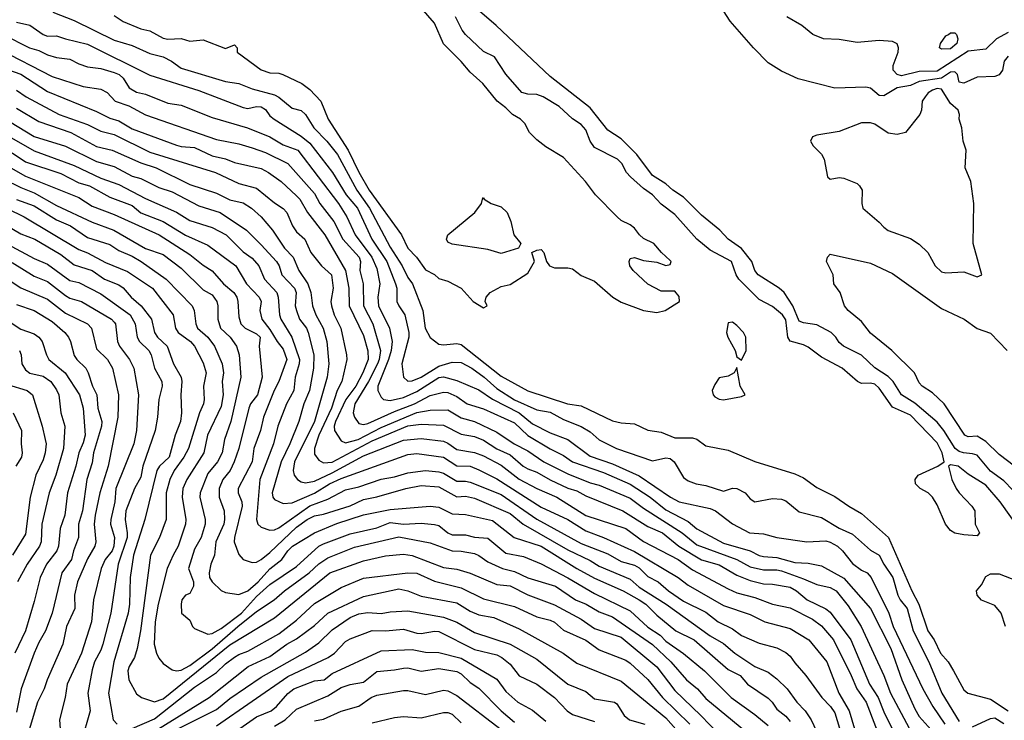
# Model space of a CAD drawing. Header units: metres. Extents: x -46681 to -43747, y -240911 to -237677.
# Tile 1021 of 1056: x -44151 to -44040, y -238411 to -238332. Entities that reach past the tile are written whole.
import ezdxf

# ---------------------------------------------------------------- set-up
doc = ezdxf.new("R2010")
doc.units = ezdxf.units.M
doc.layers.add('CONTOUR_INDEX', color=1, linetype='Continuous')
doc.layers.add('CONTOUR_INTER', color=3, linetype='Continuous')

msp = doc.modelspace()

# ---------------------------------------------------------------- linework, layer by layer
at = {"layer": 'CONTOUR_INDEX'}
for points, elevation in [([(-44039.6, -238336.44), (-44040.04, -238337.02), (-44040.23, -238338.02), (-44040.6, -238338.57), (-44041.1, -238338.73), (-44043.1, -238338.8), (-44044.6, -238339.48), (-44045.1, -238339.39), (-44045.32, -238338.52), (-44045.6, -238338.21), (-44046.1, -238338.26), (-44047.1, -238338.92), (-44049.6, -238339.32), (-44050.6, -238339.76), (-44052.1, -238340.02), (-44053.6, -238340.92), (-44054.1, -238340.88), (-44055.1, -238340.07), (-44055.6, -238339.94), (-44059.1, -238340.04), (-44063.23, -238339.02), (-44065.1, -238338.14), (-44066.6, -238337.2), (-44068.25, -238335.52), (-44070.86, -238332.52), (-44072.78, -238329.52)], 60), ([(-44152.59, -238334.02), (-44149.64, -238335.52), (-44148.6, -238335.82), (-44147.6, -238336.3), (-44146.6, -238336.6), (-44145.1, -238336.81), (-44144.1, -238337.33), (-44143.1, -238337.67), (-44141.6, -238337.83), (-44140.1, -238338.29), (-44139.54, -238338.52), (-44139.1, -238338.92), (-44138.42, -238340.02), (-44137.6, -238340.49), (-44136.6, -238340.72), (-44134.1, -238341.72), (-44132.6, -238341.96), (-44129.1, -238343.36), (-44125.11, -238344.52), (-44122.6, -238345.53), (-44121.1, -238346.41), (-44119.48, -238347.02), (-44114.91, -238353.02), (-44113.97, -238354.52), (-44113.03, -238356.52), (-44111.15, -238359.02), (-44110.6, -238360.31), (-44110.24, -238362.02), (-44110.47, -238363.52), (-44110.38, -238364.52), (-44109.15, -238367.02), (-44108.87, -238368.52), (-44108.97, -238369.52), (-44109.27, -238370.52), (-44110.47, -238373.52), (-44110.49, -238374.02), (-44110.1, -238374.76), (-44109.82, -238375.02), (-44109.1, -238375.14), (-44107.6, -238374.81), (-44106.1, -238374.12), (-44103.6, -238372.54), (-44103.1, -238372.47), (-44101.6, -238372.88), (-44099.1, -238373.96), (-44097.6, -238374.98), (-44094.6, -238376.51), (-44093.1, -238377.76), (-44091.1, -238378.78), (-44089.12, -238379.52), (-44086.6, -238381.4), (-44084.1, -238382.25), (-44081.1, -238383.61), (-44077.56, -238386.02), (-44076.61, -238386.52), (-44073.1, -238387.29), (-44072.52, -238387.52), (-44070.6, -238388.98), (-44068.69, -238390.02), (-44067.1, -238390.13), (-44065.6, -238390.53), (-44062.23, -238391.02), (-44060.1, -238390.92), (-44059.6, -238391.05), (-44058.78, -238391.52), (-44058.22, -238392.02), (-44057.1, -238393.47), (-44056.1, -238394.21), (-44055.46, -238394.52), (-44055, -238395.02), (-44053.04, -238399.02), (-44052.55, -238400.52), (-44049.21, -238407.52), (-44048.08, -238409.52), (-44046.73, -238411.52)], 60), ([(-44157.1, -238340.65), (-44149.1, -238345.48), (-44145.6, -238346.57), (-44142.1, -238348.28), (-44140.1, -238348.86), (-44138.1, -238349.92), (-44137.1, -238350.21), (-44135.1, -238351.2), (-44133.6, -238351.71), (-44130.6, -238353.26), (-44128.19, -238354.02), (-44125.25, -238356.02), (-44123.6, -238357.66), (-44121.87, -238359.52), (-44121.57, -238360.02), (-44121.26, -238361.02), (-44119.85, -238362.52), (-44119.67, -238363.02), (-44119.75, -238364.52), (-44119.63, -238365.02), (-44119.27, -238366.02), (-44118.5, -238367.02), (-44118.29, -238367.52), (-44117.65, -238370.02), (-44117.71, -238371.52), (-44118.15, -238374.02), (-44118.79, -238375.52), (-44119.37, -238377.52), (-44120.35, -238380.02), (-44121.34, -238382.02), (-44122.34, -238385.52), (-44122.27, -238386.02), (-44122.1, -238386.25), (-44121.1, -238386.71), (-44120.1, -238386.64), (-44117.6, -238385.57), (-44115.9, -238384.52), (-44114.6, -238383.91), (-44107.1, -238381.21), (-44106.1, -238381.08), (-44103.1, -238381.51), (-44101.6, -238382.49), (-44100.1, -238382.52), (-44099.1, -238382.92), (-44097.1, -238383.95), (-44092.1, -238387.12), (-44089.1, -238388.5), (-44087.1, -238389.78), (-44085.1, -238390.52), (-44081.6, -238392.1), (-44076.72, -238395.02), (-44075.6, -238395.9), (-44071.6, -238398.19), (-44068.6, -238399.19), (-44066.96, -238400.02), (-44064.1, -238400.75), (-44062.03, -238402.02), (-44059.99, -238404.52), (-44058.63, -238408.02), (-44057.48, -238410.02), (-44056.88, -238412.02)], 65), ([(-44151.1, -238352.56), (-44149.1, -238353.29), (-44146.6, -238354.83), (-44145.02, -238355.52), (-44143.1, -238356.84), (-44140.6, -238357.61), (-44139.6, -238358.3), (-44138.1, -238358.93), (-44137.07, -238359.52), (-44134.28, -238361.52), (-44131.36, -238364.52), (-44131.11, -238365.02), (-44130.94, -238366.52), (-44130.73, -238367.02), (-44129.59, -238368.02), (-44128.85, -238369.02), (-44127.96, -238371.02), (-44127.84, -238372.02), (-44127.99, -238373.02), (-44127.88, -238374.52), (-44128.1, -238375.81), (-44129.64, -238379.02), (-44130.04, -238381.02), (-44131.94, -238384.02), (-44132.39, -238385.02), (-44132.47, -238386.02), (-44132.05, -238388.52), (-44132.09, -238389.02), (-44132.91, -238391.52), (-44133.49, -238392.52), (-44134.14, -238394.02), (-44135.16, -238398.02), (-44135.5, -238400.02), (-44135.61, -238402.52), (-44135.37, -238403.52), (-44135.1, -238404.08), (-44134.6, -238404.68), (-44133.6, -238405.41), (-44133.1, -238405.53), (-44132.6, -238405.44), (-44131.6, -238404.92), (-44129.1, -238403.05), (-44126.22, -238400.52), (-44124.1, -238398.83), (-44122.12, -238397.52), (-44120.96, -238396.52), (-44118.21, -238394.52), (-44117.1, -238393.48), (-44116.1, -238392.83), (-44113.1, -238391.62), (-44108.1, -238390.45), (-44104.6, -238391.13), (-44102.1, -238392.05), (-44101.1, -238392.08), (-44099.6, -238392.35), (-44099.1, -238392.54), (-44098.1, -238393.26), (-44096.46, -238394.02), (-44095.1, -238394.34), (-44093.6, -238395.06), (-44090.49, -238396.02), (-44088.26, -238397.52), (-44087.06, -238398.02), (-44085.6, -238398.89), (-44084.1, -238399.45), (-44079.6, -238402.56), (-44077.55, -238404.52), (-44075.77, -238406.52), (-44074.55, -238407.52), (-44073.6, -238408.61), (-44069.1, -238412.33)], 70), ([(-44038.89, -238382.52), (-44040.6, -238381.21), (-44042.1, -238379.73), (-44043.1, -238379.15), (-44044.1, -238379.22), (-44044.47, -238379.02), (-44046.82, -238375.52), (-44048.1, -238374.27), (-44049.26, -238373.52), (-44049.6, -238373.15), (-44050.15, -238372.02), (-44052.67, -238369.52), (-44055.1, -238367.56), (-44056.1, -238366.25), (-44057.58, -238365.02), (-44057.99, -238364.52), (-44058.51, -238363.02), (-44059.21, -238362.02), (-44059.28, -238361.02), (-44060.02, -238359.52), (-44059.93, -238359.02), (-44059.6, -238358.71), (-44055.1, -238359.73), (-44052.6, -238360.88), (-44047.1, -238364.8), (-44044.56, -238366.02), (-44043.1, -238367.05), (-44041.6, -238367.58), (-44039.72, -238369.52)], 60), ([(-44152.6, -238361.16), (-44150.6, -238362.48), (-44147.6, -238363.75), (-44145.6, -238365.34), (-44143.13, -238366.52), (-44142.65, -238367.02), (-44142.1, -238369.34), (-44140.88, -238370.52), (-44140.32, -238371.52), (-44139.63, -238374.52), (-44139.71, -238377.02), (-44140.79, -238382.52), (-44141.73, -238385.52), (-44142.25, -238388.02), (-44142.35, -238389.02), (-44142.16, -238391.02), (-44142.3, -238391.52), (-44143.1, -238392.94), (-44144.24, -238395.52), (-44144.57, -238397.02), (-44144.53, -238398.52), (-44145.46, -238400.52), (-44145.89, -238402.52), (-44147.66, -238406.52), (-44147.97, -238407.52), (-44148.72, -238409.02), (-44150.24, -238414.02)], 75), ([(-44151.47, -238376.52), (-44150.53, -238378.52), (-44150.58, -238380.02), (-44150.45, -238381.02), (-44150.54, -238381.52), (-44151.17, -238382.52)], 80), ([(-44128.6, -238411.7), (-44120.6, -238406.16), (-44116.04, -238404.02), (-44115.34, -238403.52), (-44114.1, -238402.21), (-44113.6, -238401.9), (-44111.1, -238400.99), (-44109.6, -238401.01), (-44107.6, -238400.83), (-44106.1, -238401.3), (-44105.6, -238401.32), (-44104.1, -238401.04), (-44103.6, -238401.09), (-44099.6, -238403.1), (-44097.1, -238403.72), (-44096.52, -238404.02), (-44095.6, -238404.78), (-44094.6, -238406.06), (-44092.6, -238407), (-44090.61, -238408.52), (-44089.19, -238410.02), (-44088.6, -238410.43), (-44086.1, -238411.2)], 75)]:
    msp.add_lwpolyline(points, dxfattribs=dict(at, elevation=elevation))
at = {"layer": 'CONTOUR_INTER'}
for points, elevation in [([(-44140.1, -238331.88), (-44139.1, -238332.57), (-44137.1, -238333.38), (-44136.1, -238333.62), (-44134.6, -238334.42), (-44134.1, -238334.56), (-44132.6, -238334.48), (-44131.6, -238334.76), (-44130.1, -238334.61), (-44127.6, -238335.58), (-44126.6, -238335.17), (-44126.29, -238335.52), (-44126.29, -238336.02), (-44123.6, -238337.99), (-44122.6, -238338.34), (-44121.6, -238338.38), (-44121.14, -238338.52), (-44119.02, -238339.52), (-44118.1, -238340.21), (-44116.9, -238341.52), (-44116.05, -238343.52), (-44113.81, -238347.02), (-44112.6, -238349.48), (-44111.43, -238351.52), (-44107.82, -238356.52), (-44107.09, -238358.02), (-44106.13, -238359.02), (-44105.1, -238360.46), (-44104.1, -238360.99), (-44103.6, -238361.45), (-44102.6, -238361.73), (-44101.11, -238362.52), (-44099.77, -238364.02), (-44098.6, -238364.73), (-44098.17, -238364.52), (-44098.41, -238364.02), (-44098.31, -238363.52), (-44097.84, -238363.02), (-44096.6, -238362.33), (-44095.6, -238362.11), (-44093.6, -238360.84), (-44092.86, -238359.52), (-44093.15, -238358.52), (-44092.6, -238358.25), (-44092.1, -238358.19), (-44091.82, -238358.52), (-44091.52, -238359.52), (-44091.17, -238360.02), (-44090.6, -238360.25), (-44089.1, -238360.22), (-44088.6, -238360.35), (-44087.6, -238361.08), (-44086.1, -238361.75), (-44084.05, -238363.52), (-44083.1, -238364.11), (-44080.6, -238365.03), (-44079.1, -238365.24), (-44078.17, -238365.02), (-44076.54, -238364.02), (-44076.6, -238363.44), (-44077.1, -238362.87), (-44078.6, -238362.87), (-44080.1, -238362.06), (-44081.75, -238360.52), (-44082.14, -238360.02), (-44082.23, -238359.52), (-44082.1, -238359.17), (-44081.6, -238359.07), (-44080.6, -238359.43), (-44079.1, -238359.6), (-44078.1, -238359.97), (-44077.6, -238359.88), (-44077.51, -238359.52), (-44077.6, -238359.41), (-44078.59, -238358.52), (-44079.45, -238357.52), (-44080.6, -238356.93), (-44081.06, -238356.52), (-44081.6, -238355.78), (-44082.1, -238355.4), (-44083.1, -238354.92), (-44083.56, -238354.52), (-44086.02, -238352.02), (-44087.11, -238350.52), (-44089.6, -238347.84), (-44091.6, -238346.66), (-44092.6, -238345.86), (-44093.42, -238345.02), (-44093.95, -238344.02), (-44094.44, -238343.52), (-44095.34, -238343.02), (-44096.1, -238342.25), (-44097.04, -238341.52), (-44098.65, -238339.52), (-44100.1, -238338.26), (-44101.1, -238337.06), (-44103.1, -238335.08), (-44104.1, -238332.74), (-44105.61, -238331.02)], 57), ([(-44039.1, -238385.21), (-44040.1, -238384.16), (-44041.6, -238383.07), (-44043.1, -238381.29), (-44043.6, -238381.12), (-44044.61, -238381.02), (-44045.1, -238380.86), (-44045.56, -238380.52), (-44046.85, -238378.52), (-44047.6, -238377.59), (-44050.1, -238375.43), (-44051.6, -238374.52), (-44052.54, -238373.02), (-44053.1, -238372.43), (-44054.6, -238371.46), (-44056.1, -238370.05), (-44058.12, -238369.02), (-44058.6, -238368.63), (-44058.97, -238368.02), (-44059.51, -238367.52), (-44061.1, -238366.65), (-44062.6, -238366.42), (-44063.1, -238366.23), (-44063.82, -238364.52), (-44064.79, -238363.02), (-44065.36, -238362.52), (-44067.7, -238361.02), (-44068.1, -238360.52), (-44068.41, -238359.52), (-44069.6, -238358.08), (-44071.1, -238357.03), (-44072.04, -238356.02), (-44074.1, -238354.33), (-44076.1, -238352.3), (-44077.31, -238351.52), (-44078.1, -238350.81), (-44079.6, -238349.87), (-44081.37, -238347.52), (-44083.1, -238345.76), (-44084.6, -238344.77), (-44086.6, -238342.27), (-44091.1, -238338.73), (-44097.16, -238333.02), (-44100.09, -238330.52)], 59), ([(-44147.02, -238331.52), (-44144.6, -238332.45), (-44140.1, -238334.67), (-44138.1, -238335.27), (-44136.1, -238336.14), (-44134.6, -238336.54), (-44133.67, -238337.02), (-44132.6, -238337.79), (-44127.6, -238339.31), (-44126.1, -238339.51), (-44124.6, -238340.14), (-44122.1, -238340.8), (-44121.6, -238341.05), (-44120.1, -238342.3), (-44119.1, -238342.57), (-44118.61, -238343.02), (-44117.66, -238344.52), (-44116.22, -238346.02), (-44115.01, -238347.52), (-44112.83, -238351.52), (-44111.42, -238353.52), (-44109.1, -238357.92), (-44107.74, -238360.02), (-44107.1, -238361.34), (-44106.58, -238362.02), (-44105.41, -238365.02), (-44105.17, -238367.02), (-44104.6, -238368.05), (-44103.6, -238368.81), (-44103.1, -238368.9), (-44101.6, -238368.73), (-44101.1, -238368.85), (-44096.6, -238372.41), (-44093.6, -238374.05), (-44089.15, -238375.52), (-44087.6, -238375.73), (-44084.1, -238377.41), (-44083.1, -238377.64), (-44081.6, -238377.78), (-44080.1, -238378.48), (-44078.6, -238378.71), (-44077.1, -238379.34), (-44075.1, -238379.32), (-44074.6, -238379.47), (-44073.6, -238380.24), (-44071.1, -238380.71), (-44068.1, -238381.99), (-44063.6, -238383.37), (-44062.6, -238383.82), (-44061.1, -238384.93), (-44059.1, -238385.91), (-44057.52, -238387.02), (-44056.1, -238387.84), (-44053.05, -238390.52), (-44050.44, -238396.52), (-44049.66, -238398.02), (-44048.63, -238401.02), (-44047.92, -238402.02), (-44047.21, -238403.52), (-44046.36, -238404.52), (-44045.74, -238405.52), (-44044.6, -238407.66), (-44044.14, -238408.02), (-44041.6, -238408.69), (-44039.6, -238410.01)], 58), ([(-44038.1, -238389.89), (-44040.51, -238386.52), (-44042.1, -238384.67), (-44044.1, -238383.41), (-44045.22, -238382.52), (-44046.1, -238382.37), (-44046.33, -238382.52), (-44045.94, -238384.02), (-44045.45, -238385.02), (-44045.12, -238385.52), (-44043.68, -238387.02), (-44043.37, -238387.52), (-44043.31, -238389.02), (-44042.83, -238390.02), (-44043.1, -238390.34), (-44044.6, -238390.25), (-44045.6, -238390.03), (-44046.1, -238389.73), (-44046.66, -238389.02), (-44047.6, -238386.85), (-44048.1, -238386), (-44048.6, -238385.5), (-44049.51, -238385.02), (-44050.01, -238384.52), (-44050.08, -238384.02), (-44049.73, -238383.52), (-44047.52, -238382.52), (-44046.79, -238382.02), (-44047.03, -238381.02), (-44047.6, -238379.88), (-44050.6, -238376.79), (-44052.6, -238375.9), (-44054.1, -238373.74), (-44054.6, -238373.32), (-44055.1, -238373.2), (-44056.1, -238373.22), (-44056.54, -238373.02), (-44058.28, -238371.52), (-44060.6, -238370.29), (-44062.1, -238369.14), (-44062.6, -238368.88), (-44064.1, -238368.46), (-44064.39, -238368.02), (-44064.6, -238366.07), (-44064.96, -238365.52), (-44066.1, -238364.58), (-44067.6, -238363.8), (-44069.88, -238361.52), (-44070.2, -238361.02), (-44070.71, -238359.52), (-44073.1, -238358.24), (-44074.6, -238357.01), (-44077.1, -238354.26), (-44078.6, -238353.1), (-44079.6, -238352.03), (-44080.6, -238351.34), (-44082.08, -238350.02), (-44082.52, -238349.52), (-44083.03, -238348.52), (-44083.52, -238348.02), (-44086.1, -238346.73), (-44086.61, -238346.02), (-44087.1, -238344.73), (-44087.6, -238344.15), (-44088.6, -238343.49), (-44090.1, -238342.11), (-44091.89, -238341.02), (-44092.6, -238340.76), (-44093.6, -238340.74), (-44094.29, -238340.52), (-44096.1, -238338.47), (-44097.37, -238336.52), (-44098.6, -238335.95), (-44100.6, -238334.01), (-44100.98, -238333.52), (-44101.74, -238332.02)], 58), ([(-44039.6, -238333.79), (-44040.91, -238334.52), (-44042.1, -238335.68), (-44044.1, -238335.89), (-44047.6, -238338.15), (-44049.6, -238338.18), (-44051.6, -238338.65), (-44052.1, -238338.52), (-44052.53, -238338.02), (-44052.55, -238337.52), (-44051.98, -238336.02), (-44051.92, -238335.52), (-44052.1, -238335.08), (-44052.6, -238334.8), (-44054.1, -238334.7), (-44056.6, -238334.91), (-44058.6, -238334.59), (-44060.35, -238334.52), (-44061.56, -238334.02), (-44062.8, -238333.02), (-44064.5, -238332.02)], 61), ([(-44151.1, -238332.62), (-44149.6, -238332.97), (-44148.1, -238334.01), (-44147.6, -238334.2), (-44146.6, -238334.16), (-44145.6, -238334.52), (-44143.1, -238335.09), (-44136.1, -238338.58), (-44130.6, -238340.33), (-44125.6, -238342.24), (-44125.1, -238342.34), (-44124.1, -238342.13), (-44123.6, -238342.15), (-44123.1, -238342.44), (-44122.6, -238343.16), (-44122.13, -238343.52), (-44119.1, -238345.46), (-44118.1, -238346.24), (-44115.56, -238349.52), (-44114.02, -238352.02), (-44112.77, -238353.52), (-44111.14, -238357.02), (-44109.45, -238359.52), (-44108.47, -238362.02), (-44108.35, -238362.52), (-44108.33, -238364.02), (-44108.13, -238364.52), (-44107.44, -238365.52), (-44106.98, -238367.52), (-44106.98, -238368.02), (-44107.78, -238371.02), (-44107.58, -238372.52), (-44107.1, -238372.97), (-44106.6, -238372.95), (-44105.6, -238372.53), (-44103.6, -238371.27), (-44102.1, -238370.83), (-44101.1, -238370.89), (-44099.89, -238371.52), (-44098.5, -238372.52), (-44097.1, -238373.81), (-44095.1, -238375.07), (-44092.6, -238376.19), (-44091.1, -238376.44), (-44089.6, -238377.28), (-44087.6, -238378.07), (-44086.6, -238378.68), (-44085.6, -238379.55), (-44083.63, -238380.52), (-44079.6, -238381.92), (-44078.1, -238381.57), (-44077.6, -238381.65), (-44077.15, -238382.02), (-44076.1, -238383.8), (-44075.6, -238384.18), (-44074.69, -238384.52), (-44073.6, -238384.7), (-44071.6, -238385.31), (-44070.6, -238384.98), (-44070.1, -238385.04), (-44069.16, -238385.52), (-44068.6, -238386.19), (-44068.1, -238386.53), (-44066.1, -238386.17), (-44065.1, -238386.23), (-44064.6, -238386.43), (-44063.1, -238387.64), (-44060.6, -238388.29), (-44058.6, -238389.48), (-44057.1, -238390.17), (-44055.1, -238391.97), (-44054.1, -238392.5), (-44053.58, -238393.52), (-44052.57, -238395.02), (-44052, -238397.02), (-44051.75, -238397.52), (-44050.97, -238398.52), (-44050.27, -238401.02), (-44048.53, -238404.52), (-44047.07, -238408.02), (-44045.1, -238411.21)], 59), ([(-44046.33, -238334.02), (-44046.1, -238333.85), (-44045.6, -238333.84), (-44045.41, -238334.02), (-44045.26, -238334.52), (-44045.37, -238335.02), (-44046.1, -238335.64), (-44047.1, -238335.67), (-44047.32, -238335.52), (-44047.21, -238335.02), (-44046.6, -238334.19), (-44046.33, -238334.02)], 62), ([(-44153.1, -238335.66), (-44147.1, -238338.73), (-44143.6, -238339.86), (-44141.6, -238340.16), (-44140.91, -238340.52), (-44139.99, -238341.52), (-44138.47, -238342.02), (-44136.6, -238343.05), (-44128.6, -238345.81), (-44126.1, -238346.29), (-44124.6, -238346.74), (-44123.1, -238347.28), (-44120.59, -238348.52), (-44117.6, -238351.9), (-44116.98, -238353.02), (-44115.42, -238355.02), (-44114.42, -238357.02), (-44112.56, -238359.02), (-44112.43, -238359.52), (-44112.5, -238360.52), (-44112.12, -238362.02), (-44112.07, -238364.52), (-44111.04, -238366.52), (-44110.19, -238369.52), (-44110.33, -238370.52), (-44110.52, -238371.02), (-44111.54, -238373.02), (-44113.05, -238375.52), (-44113.23, -238376.52), (-44113.08, -238377.02), (-44112.6, -238377.72), (-44112.1, -238377.85), (-44111.6, -238377.72), (-44108.6, -238376.37), (-44106.35, -238375.52), (-44104.6, -238374.59), (-44103.1, -238374.19), (-44102.6, -238374.26), (-44101.6, -238374.71), (-44100.44, -238375.52), (-44098.6, -238376.07), (-44095.1, -238377.65), (-44093.6, -238379.09), (-44091.1, -238380.59), (-44089.6, -238381.32), (-44088.58, -238382.02), (-44085.1, -238383.22), (-44082.1, -238384.56), (-44079.85, -238386.02), (-44078.1, -238387.44), (-44075.6, -238388.72), (-44074.6, -238389.56), (-44071.6, -238391.18), (-44068.6, -238392.02), (-44067.6, -238392.54), (-44067.1, -238392.66), (-44065.6, -238392.77), (-44063.6, -238393.34), (-44062.1, -238393.41), (-44060.6, -238393.72), (-44058.1, -238395.09), (-44055.08, -238398.52), (-44052.79, -238403.02), (-44051.56, -238406.52), (-44050.1, -238409.8), (-44049.6, -238410.65), (-44047.6, -238412.9)], 61), ([(-44152.1, -238337.94), (-44150.6, -238338.49), (-44147.6, -238340.44), (-44142.1, -238342.69), (-44140.6, -238343.44), (-44139.6, -238343.74), (-44138.1, -238344.61), (-44133.1, -238346.46), (-44132.6, -238346.61), (-44131.1, -238346.7), (-44129.1, -238347.65), (-44127.6, -238348), (-44126.6, -238348.39), (-44123.6, -238349.08), (-44122.75, -238349.52), (-44121.33, -238350.52), (-44119.6, -238352.13), (-44119.24, -238352.52), (-44118.38, -238354.02), (-44116.42, -238356.52), (-44114.12, -238360.52), (-44113.74, -238362.52), (-44113.68, -238364.52), (-44112.1, -238367.85), (-44111.6, -238369.56), (-44111.57, -238370.52), (-44112.16, -238372.02), (-44112.94, -238373.52), (-44114.07, -238375.02), (-44115.23, -238377.52), (-44115.37, -238378.02), (-44115.34, -238378.52), (-44114.6, -238379.66), (-44114.1, -238379.89), (-44112.69, -238379.52), (-44110.1, -238378.16), (-44106.1, -238376.5), (-44104.6, -238376.22), (-44102.6, -238376.2), (-44101.1, -238377.09), (-44099.6, -238377.51), (-44097.1, -238378.69), (-44095.15, -238380.02), (-44093.6, -238380.81), (-44091.82, -238382.02), (-44089.1, -238383.38), (-44086.6, -238384.38), (-44085.6, -238384.65), (-44082.1, -238386.12), (-44080.6, -238387.25), (-44076.25, -238390.02), (-44074.6, -238391.36), (-44070.1, -238392.99), (-44068.6, -238393.82), (-44067.1, -238394.15), (-44065.6, -238394.17), (-44065.1, -238394.29), (-44062.6, -238395.16), (-44061.1, -238395.82), (-44059.6, -238396.15), (-44058.95, -238396.52), (-44057.6, -238398.22), (-44056.14, -238400.52), (-44053.58, -238406.02), (-44052.83, -238408.02), (-44050.43, -238412.52)], 62), ([(-44151.1, -238340.28), (-44150.01, -238341.02), (-44146.31, -238343.02), (-44143.1, -238344.14), (-44141.6, -238344.88), (-44140.1, -238345.24), (-44136.1, -238347.25), (-44128.73, -238349.52), (-44126.1, -238350.75), (-44124.1, -238351.27), (-44122.1, -238352.93), (-44121.1, -238353.57), (-44120.7, -238354.02), (-44120.06, -238355.52), (-44119.6, -238356.18), (-44118.69, -238357.02), (-44118, -238358.52), (-44116.79, -238360.02), (-44115.69, -238361.02), (-44115.48, -238362.52), (-44115.76, -238364.02), (-44115.7, -238364.52), (-44115.38, -238365.52), (-44114.62, -238367.02), (-44114, -238370.02), (-44113.96, -238370.52), (-44114.53, -238373.02), (-44115.04, -238374.02), (-44115.7, -238376.02), (-44117.11, -238379.02), (-44117.61, -238380.52), (-44117.6, -238381.16), (-44117.1, -238381.86), (-44116.6, -238382.14), (-44115.6, -238382.07), (-44111.1, -238379.66), (-44107.1, -238377.98), (-44105.6, -238377.79), (-44103.1, -238377.91), (-44101.1, -238378.94), (-44099.6, -238379.2), (-44098.6, -238379.58), (-44097.1, -238380.56), (-44095.6, -238381.26), (-44094.13, -238382.52), (-44093.6, -238382.83), (-44092.6, -238383.21), (-44091.1, -238384.06), (-44089.1, -238384.98), (-44088.1, -238385.3), (-44087.1, -238385.85), (-44082.94, -238387.52), (-44080.1, -238389.31), (-44078.45, -238390.02), (-44076.63, -238391.52), (-44074.1, -238393.05), (-44072.1, -238393.59), (-44070.1, -238394.75), (-44068.6, -238395.36), (-44067.1, -238395.75), (-44066.1, -238395.76), (-44064.1, -238396.1), (-44063.4, -238396.52), (-44062.21, -238397.52), (-44060.1, -238398.53), (-44059.6, -238398.93), (-44057.28, -238402.02), (-44055.19, -238407.02), (-44054.24, -238408.52), (-44053.6, -238410.12), (-44051.66, -238414.02)], 63), ([(-44048.1, -238340.26), (-44048.6, -238340.56), (-44048.95, -238341.02), (-44049.26, -238341.52), (-44049.35, -238342.52), (-44049.53, -238343.02), (-44051.15, -238345.02), (-44052.1, -238345.24), (-44053.1, -238345.12), (-44054.6, -238344.11), (-44055.1, -238343.96), (-44056.1, -238343.95), (-44058.6, -238344.91), (-44061.1, -238345.32), (-44061.62, -238345.52), (-44061.82, -238346.02), (-44061.53, -238346.52), (-44060.6, -238347.48), (-44060.3, -238348.02), (-44059.9, -238350.02), (-44059.6, -238350.27), (-44058.6, -238350.09), (-44058.1, -238350.18), (-44056.6, -238350.78), (-44056.31, -238351.02), (-44056.03, -238351.52), (-44056.06, -238353.02), (-44055.94, -238353.52), (-44054.1, -238355.09), (-44053.6, -238355.67), (-44053.1, -238356.04), (-44050.6, -238356.95), (-44049.6, -238357.59), (-44048.64, -238358.52), (-44047.81, -238360.02), (-44047.1, -238360.67), (-44046.6, -238360.8), (-44044.6, -238360.69), (-44043.1, -238361.25), (-44042.56, -238361.02), (-44043.55, -238357.52), (-44043.46, -238353.02), (-44043.81, -238350.52), (-44044.43, -238349.02), (-44044.32, -238347.02), (-44044.65, -238346.02), (-44044.8, -238344.52), (-44045.1, -238343.52), (-44045.08, -238343.02), (-44045.23, -238342.52), (-44046.1, -238341.77), (-44047.1, -238340.18), (-44047.6, -238340.09), (-44048.1, -238340.26)], 59), ([(-44151.1, -238342.3), (-44148.6, -238343.79), (-44144.99, -238345.02), (-44142.1, -238346.6), (-44140.35, -238347.02), (-44137.1, -238348.43), (-44135.41, -238349.02), (-44131.6, -238350.88), (-44128.6, -238351.84), (-44127.1, -238352.59), (-44125.6, -238352.92), (-44124.67, -238353.52), (-44123.6, -238354.49), (-44122.31, -238356.02), (-44120.97, -238358.02), (-44119.99, -238359.02), (-44119.34, -238360.52), (-44118.35, -238362.02), (-44117.99, -238363.02), (-44117.81, -238364.52), (-44117.45, -238365.52), (-44116.63, -238367.02), (-44116.19, -238368.52), (-44115.98, -238371.02), (-44116.18, -238372.52), (-44117.58, -238377.52), (-44119.83, -238382.02), (-44120, -238383.02), (-44119.88, -238383.52), (-44119.5, -238384.02), (-44119.1, -238384.29), (-44118.6, -238384.39), (-44117.6, -238384.21), (-44115.6, -238383.27), (-44112.1, -238381.34), (-44107.6, -238379.59), (-44105.6, -238379.4), (-44103.1, -238379.72), (-44102.6, -238379.92), (-44101.6, -238380.65), (-44099.6, -238380.97), (-44098.6, -238381.37), (-44096.6, -238382.42), (-44094.6, -238383.97), (-44092.6, -238385.02), (-44090.33, -238386.02), (-44087.1, -238388.06), (-44082.6, -238389.54), (-44080.6, -238390.98), (-44076.71, -238393.02), (-44075.1, -238394.15), (-44071.1, -238396.3), (-44070.1, -238396.75), (-44068.1, -238397.27), (-44066.1, -238398.01), (-44064.1, -238398.44), (-44061.6, -238399.72), (-44060.6, -238400.45), (-44059.24, -238402.02), (-44057.25, -238406.02), (-44056.63, -238407.52), (-44055.58, -238409.02), (-44053.49, -238414.52)], 64), ([(-44155.1, -238343.67), (-44149.1, -238347.09), (-44144.6, -238348.75), (-44141.6, -238350.17), (-44139.6, -238350.87), (-44136.6, -238352.44), (-44133.1, -238353.98), (-44131.6, -238354.92), (-44129.1, -238355.7), (-44127.51, -238356.52), (-44125.6, -238358.43), (-44124.6, -238359.14), (-44123.87, -238360.02), (-44123.2, -238361.52), (-44121.83, -238363.02), (-44121.66, -238363.52), (-44121.53, -238365.52), (-44121.36, -238366.02), (-44120.15, -238368.02), (-44119.29, -238370.52), (-44119.31, -238371.02), (-44119.77, -238372.52), (-44119.93, -238374.02), (-44120.74, -238375.52), (-44121.72, -238378.02), (-44122.21, -238380.02), (-44123.73, -238384.02), (-44124.11, -238388.52), (-44123.98, -238389.02), (-44123.6, -238389.39), (-44122.6, -238389.71), (-44122.1, -238389.67), (-44121.6, -238389.45), (-44118.1, -238386.99), (-44116.1, -238386.24), (-44114.1, -238385.17), (-44112.6, -238384.84), (-44110.1, -238383.98), (-44108.6, -238383.72), (-44107.1, -238383.26), (-44105.1, -238383.01), (-44103.6, -238383.16), (-44103.1, -238383.31), (-44101.6, -238384.2), (-44100.6, -238384.2), (-44100.1, -238384.33), (-44096.6, -238385.72), (-44092.6, -238388.48), (-44087.6, -238391.2), (-44084.6, -238392.38), (-44083.1, -238393.24), (-44081.6, -238393.66), (-44081.1, -238393.96), (-44080.1, -238394.92), (-44078.97, -238395.52), (-44077.8, -238396.52), (-44076.1, -238397.69), (-44073.6, -238398.94), (-44072.2, -238400.02), (-44070.6, -238400.79), (-44069.6, -238401.55), (-44067.6, -238402.42), (-44065.6, -238402.93), (-44064.6, -238403.44), (-44064.1, -238403.85), (-44063.6, -238404.62), (-44062.34, -238406.02), (-44060.56, -238408.52), (-44059.57, -238409.52), (-44059.1, -238410.22), (-44057.63, -238415.02)], 66), ([(-44151.6, -238347.3), (-44150.1, -238348.34), (-44146.1, -238349.64), (-44144.1, -238350.67), (-44142.89, -238351.02), (-44140.6, -238352.31), (-44138.1, -238353.25), (-44137.1, -238354.04), (-44134.6, -238355.02), (-44132.1, -238356.55), (-44129.6, -238357.69), (-44126.43, -238360.02), (-44125.23, -238362.02), (-44123.83, -238363.52), (-44123.6, -238364.02), (-44123.75, -238365.02), (-44123.53, -238366.02), (-44122.6, -238367.15), (-44121.79, -238368.52), (-44121.1, -238369.39), (-44120.71, -238370.52), (-44121.6, -238373.02), (-44122.12, -238374.02), (-44123.32, -238377.02), (-44123.65, -238378.52), (-44124.41, -238380.52), (-44124.62, -238382.02), (-44126.16, -238385.02), (-44126.18, -238385.52), (-44125.76, -238386.52), (-44125.74, -238387.02), (-44126.6, -238390.52), (-44126.62, -238391.02), (-44126.1, -238392.45), (-44125.6, -238392.99), (-44124.6, -238393.33), (-44124.1, -238393.29), (-44123.6, -238393), (-44122.6, -238392.23), (-44119.6, -238389.38), (-44118.42, -238388.52), (-44117.6, -238388.1), (-44116.6, -238387.92), (-44113.6, -238386.99), (-44112.1, -238386.26), (-44110.6, -238385.97), (-44107.32, -238385.02), (-44105.6, -238384.69), (-44103.6, -238384.86), (-44101.6, -238385.95), (-44100.6, -238385.9), (-44099.6, -238386.1), (-44095.6, -238387.82), (-44094.14, -238389.02), (-44089.1, -238391.93), (-44086.6, -238393.11), (-44085.6, -238393.77), (-44082.1, -238395.23), (-44081.1, -238396.1), (-44078.06, -238398.02), (-44073.1, -238401.59), (-44071.6, -238402.46), (-44070.33, -238403.52), (-44068.1, -238405.01), (-44066.6, -238405.66), (-44065.6, -238406.42), (-44064.44, -238407.52), (-44063.38, -238409.02), (-44062.43, -238410.02), (-44061.76, -238411.02), (-44060.81, -238413.02)], 67), ([(-44151.74, -238349.02), (-44150.1, -238349.94), (-44144.1, -238352.34), (-44142.6, -238353.31), (-44140.1, -238354.24), (-44135.06, -238356.52), (-44131.6, -238358.73), (-44130.1, -238359.93), (-44129.1, -238360.56), (-44127.84, -238362.02), (-44126.67, -238363.02), (-44126.34, -238363.52), (-44126.2, -238364.02), (-44126.1, -238365.75), (-44125.88, -238366.52), (-44125.4, -238367.02), (-44124.1, -238367.65), (-44123.72, -238368.02), (-44123.83, -238369.02), (-44123.46, -238372.52), (-44124, -238374.52), (-44124.79, -238375.52), (-44124.99, -238376.02), (-44126.1, -238380.52), (-44126.61, -238382.02), (-44127.06, -238383.02), (-44127.91, -238384.02), (-44128.33, -238385.02), (-44128.32, -238386.02), (-44127.74, -238387.52), (-44127.7, -238388.52), (-44127.79, -238389.02), (-44128.67, -238391.02), (-44128.85, -238392.52), (-44129.23, -238393.52), (-44129.42, -238394.52), (-44129.38, -238395.02), (-44129.1, -238395.51), (-44128.1, -238396.47), (-44127.6, -238396.72), (-44126.1, -238396.95), (-44125.1, -238396.54), (-44123.91, -238395.52), (-44122.6, -238394.06), (-44121.26, -238393.02), (-44120.59, -238392.02), (-44120.08, -238391.52), (-44117.6, -238390.02), (-44115.1, -238388.95), (-44112.1, -238388), (-44109.1, -238387.39), (-44104.6, -238387.03), (-44103.6, -238387.13), (-44102.1, -238387.86), (-44100.6, -238387.95), (-44097.6, -238388.63), (-44095.14, -238390.52), (-44092.1, -238391.5), (-44088.1, -238394.02), (-44086.1, -238395.12), (-44082.9, -238396.52), (-44081.1, -238397.53), (-44080.36, -238398.02), (-44079.1, -238399.26), (-44076.96, -238401.02), (-44074.89, -238402.02), (-44071.1, -238405.37), (-44069.74, -238406.02), (-44068.93, -238407.02), (-44066.6, -238408.58), (-44066.13, -238409.02), (-44065.6, -238409.81), (-44064.6, -238410.59), (-44064.1, -238411.21)], 68), ([(-44152.6, -238350.22), (-44150.6, -238351.22), (-44149.1, -238351.8), (-44146.6, -238353.24), (-44142.6, -238355.12), (-44140.14, -238356.02), (-44136.6, -238358.05), (-44134.6, -238358.74), (-44132.6, -238360.26), (-44130.1, -238362.7), (-44129.1, -238363.28), (-44128.58, -238364.02), (-44128.47, -238364.52), (-44128.46, -238366.02), (-44128.15, -238367.02), (-44127.06, -238368.02), (-44126.36, -238369.02), (-44126.07, -238370.02), (-44125.89, -238372.52), (-44126.99, -238377.52), (-44127.7, -238379.52), (-44127.98, -238381.02), (-44128.5, -238382.02), (-44129.6, -238383.35), (-44130.44, -238385.52), (-44130.47, -238386.02), (-44129.87, -238388.52), (-44129.87, -238389.02), (-44130.35, -238390.52), (-44131.1, -238391.85), (-44131.76, -238394.02), (-44131.19, -238395.52), (-44131.19, -238396.02), (-44131.6, -238396.82), (-44132.1, -238397.02), (-44132.51, -238397.52), (-44132.59, -238398.02), (-44132.54, -238399.02), (-44131.6, -238399.83), (-44131.32, -238400.52), (-44131.1, -238400.75), (-44129.6, -238401.38), (-44129.1, -238401.31), (-44128.1, -238400.77), (-44125.79, -238399.02), (-44124.1, -238397.16), (-44122.6, -238395.82), (-44119.6, -238393.81), (-44117.11, -238391.52), (-44116.6, -238391.25), (-44113.6, -238390.12), (-44110.6, -238389.43), (-44109.1, -238388.84), (-44107.6, -238389.02), (-44105.6, -238388.92), (-44104.1, -238389.07), (-44103.6, -238389.19), (-44102.6, -238390), (-44102.1, -238390.25), (-44100.6, -238390.23), (-44099.6, -238390.5), (-44098.1, -238390.62), (-44096.1, -238392.28), (-44094.1, -238392.65), (-44092.1, -238393.49), (-44089.1, -238395.05), (-44086.1, -238396.83), (-44082.1, -238398.78), (-44080.1, -238400.61), (-44078.73, -238401.52), (-44078.1, -238402.19), (-44076.1, -238403.57), (-44073.73, -238405.52), (-44070.75, -238408.52), (-44068.1, -238410.42), (-44066.6, -238411.67)], 69), ([(-44156.1, -238351.66), (-44150.25, -238354.52), (-44144.1, -238358.19), (-44143.1, -238358.54), (-44141.1, -238359.64), (-44138.6, -238360.66), (-44135.82, -238362.52), (-44133.48, -238365.52), (-44133.22, -238367.02), (-44132.92, -238367.52), (-44131.55, -238368.52), (-44131.1, -238369.03), (-44130.1, -238370.91), (-44129.76, -238372.02), (-44130.09, -238373.52), (-44129.98, -238375.02), (-44130.08, -238375.52), (-44130.52, -238376.52), (-44131.76, -238380.52), (-44132.28, -238381.52), (-44133.36, -238383.02), (-44133.84, -238384.02), (-44134.26, -238385.52), (-44134.27, -238388.52), (-44135.03, -238390.52), (-44136.05, -238392.52), (-44137.14, -238401.02), (-44137.52, -238403.02), (-44137.83, -238404.02), (-44138.42, -238405.02), (-44138.57, -238405.52), (-44138.46, -238406.52), (-44137.6, -238408.11), (-44137.03, -238408.52), (-44135.6, -238409.01), (-44134.6, -238408.65), (-44127.1, -238402.58), (-44122.1, -238399.56), (-44115.86, -238394.52), (-44112.1, -238393.16), (-44109.6, -238392.59), (-44107.6, -238392.39), (-44106.6, -238392.57), (-44103.1, -238393.92), (-44101.6, -238394.11), (-44100.1, -238394.54), (-44097.1, -238395.82), (-44095.6, -238395.96), (-44093.6, -238396.96), (-44090.6, -238398.1), (-44087.6, -238399.72), (-44086.1, -238400.77), (-44083.1, -238401.73), (-44079.1, -238405.08), (-44077.1, -238407.71), (-44074.17, -238410.52), (-44070.1, -238414.74)], 71), ([(-44098.72, -238352.52), (-44098.6, -238352.33), (-44098.5, -238352.52), (-44097.74, -238353.02), (-44096.6, -238353.4), (-44095.94, -238354.02), (-44095.51, -238355.02), (-44095.19, -238356.52), (-44094.38, -238357.52), (-44094.66, -238358.02), (-44096.6, -238358.62), (-44098.1, -238358.17), (-44102.1, -238357.58), (-44102.6, -238357.35), (-44102.77, -238357.02), (-44102.6, -238356.52), (-44099.58, -238354.02), (-44098.81, -238353.02), (-44098.72, -238352.52)], 57), ([(-44154.6, -238354.1), (-44150.6, -238356.42), (-44149.05, -238357.02), (-44146.1, -238358.74), (-44144.6, -238359.91), (-44142.6, -238360.55), (-44141.2, -238361.52), (-44139.6, -238362.15), (-44139.1, -238362.49), (-44138.19, -238363.52), (-44137.07, -238364.52), (-44135.92, -238366.02), (-44135.57, -238367.52), (-44135.23, -238368.02), (-44134.15, -238369.02), (-44133.43, -238371.02), (-44132.59, -238372.52), (-44132.51, -238373.02), (-44132.64, -238374.52), (-44132.55, -238376.52), (-44132.67, -238377.52), (-44133.26, -238379.02), (-44133.94, -238381.52), (-44135.01, -238382.52), (-44135.33, -238383.02), (-44136.66, -238388.52), (-44137.93, -238392.52), (-44138.33, -238395.02), (-44138.4, -238398.02), (-44138.53, -238399.02), (-44140.17, -238404.52), (-44140.75, -238408.02), (-44140.24, -238411.02), (-44139.79, -238411.52)], 72), ([(-44152.1, -238357.57), (-44149.1, -238359.19), (-44147.6, -238359.81), (-44145.1, -238361.65), (-44144.1, -238361.9), (-44141.6, -238363.15), (-44138.33, -238365.52), (-44137.75, -238366.52), (-44137.54, -238368.02), (-44137.28, -238368.52), (-44136.23, -238369.52), (-44135.96, -238370.02), (-44135.59, -238371.52), (-44134.77, -238373.02), (-44134.73, -238373.52), (-44135.11, -238375.02), (-44135.24, -238377.02), (-44135.49, -238378.52), (-44136.89, -238382.52), (-44137.1, -238383.76), (-44137.84, -238385.02), (-44138.79, -238387.52), (-44138.88, -238388.52), (-44138.64, -238390.02), (-44138.67, -238390.52), (-44139.66, -238393.52), (-44140.5, -238399.02), (-44141.38, -238402.52), (-44141.6, -238403.2), (-44142.32, -238404.52), (-44142.6, -238405.41), (-44143.07, -238408.02), (-44142.83, -238410.02), (-44143.83, -238413.52)], 73), ([(-44151.6, -238359.62), (-44149.1, -238361.18), (-44147.6, -238361.77), (-44145.6, -238363.36), (-44145.1, -238363.65), (-44143.78, -238364.02), (-44140.4, -238366.02), (-44140.1, -238366.33), (-44139.98, -238366.52), (-44139.75, -238368.52), (-44139.51, -238369.02), (-44138.41, -238370.52), (-44137.89, -238371.52), (-44137.38, -238374.52), (-44137.61, -238378.52), (-44137.91, -238380.02), (-44139.92, -238385.02), (-44140.03, -238386.52), (-44140.51, -238388.52), (-44140.52, -238389.02), (-44140.09, -238390.52), (-44140.15, -238391.52), (-44140.36, -238392.02), (-44141.13, -238393.02), (-44141.56, -238394.02), (-44142.43, -238397.52), (-44142.66, -238400.02), (-44143.78, -238403.52), (-44145.39, -238407.02), (-44145.61, -238408.52), (-44146.28, -238411.02), (-44146.17, -238412.02)], 74), ([(-44151.1, -238364.36), (-44149.1, -238365.02), (-44147.1, -238366.28), (-44145.67, -238367.52), (-44145.25, -238368.02), (-44145.03, -238368.52), (-44144.6, -238370.07), (-44144.32, -238370.52), (-44143.32, -238371.52), (-44143.03, -238372.02), (-44142.56, -238373.52), (-44142.06, -238374.52), (-44141.94, -238376.02), (-44141.5, -238377.52), (-44141.55, -238378.02), (-44142.43, -238381.02), (-44142.6, -238382.13), (-44143.19, -238384.02), (-44143.69, -238387.52), (-44144.11, -238389.02), (-44144.12, -238390.52), (-44144.68, -238392.02), (-44144.91, -238393.02), (-44145.99, -238394.52), (-44147.09, -238399.02), (-44147.85, -238401.02), (-44148.6, -238402.32), (-44149.11, -238403.52), (-44150.58, -238407.52), (-44151.1, -238410.15)], 76), ([(-44153.6, -238365.19), (-44150.6, -238367.13), (-44149.1, -238367.65), (-44148.58, -238368.02), (-44148.2, -238368.52), (-44147.73, -238370.02), (-44147.45, -238370.52), (-44145.64, -238372.02), (-44144, -238374.52), (-44143.6, -238375.99), (-44143.39, -238379.02), (-44143.6, -238379.89), (-44144.09, -238381.02), (-44144.41, -238382.52), (-44145.37, -238385.52), (-44145.68, -238388.02), (-44146.18, -238389.52), (-44146.38, -238391.52), (-44146.56, -238392.02), (-44147.71, -238393.52), (-44148.44, -238395.02), (-44149.1, -238397.74), (-44150.07, -238401.02), (-44151.27, -238403.52)], 77), ([(-44071.1, -238366.42), (-44071.26, -238367.52), (-44071.13, -238368.02), (-44070.31, -238369.52), (-44070.1, -238370.24), (-44069.6, -238370.6), (-44069.06, -238369.52), (-44069.11, -238368.02), (-44069.37, -238367.52), (-44070.1, -238366.72), (-44070.6, -238366.36), (-44071.1, -238366.42)], 57), ([(-44150.75, -238369.52), (-44150.58, -238370.02), (-44150.5, -238371.02), (-44150.1, -238371.7), (-44149.6, -238372.06), (-44148.1, -238372.42), (-44147.24, -238373.02), (-44146.6, -238373.94), (-44146.35, -238374.52), (-44146.1, -238376.52), (-44145.66, -238378.02), (-44145.83, -238380.52), (-44146.66, -238383.52), (-44147.43, -238385.52), (-44148.24, -238389.02), (-44148.34, -238391.02), (-44148.51, -238391.52), (-44149.89, -238393.52), (-44150.98, -238395.52)], 78), ([(-44070.1, -238371.42), (-44070.43, -238372.02), (-44071.1, -238372.42), (-44072.1, -238372.61), (-44072.6, -238373.36), (-44072.87, -238374.02), (-44072.79, -238374.52), (-44072.6, -238374.73), (-44072.1, -238375), (-44071.6, -238375.06), (-44069.6, -238374.71), (-44069.17, -238374.52), (-44069.74, -238373.52), (-44070.1, -238371.42)], 57), ([(-44152.1, -238373.33), (-44149.89, -238374.02), (-44149.31, -238374.52), (-44148.2, -238378.02), (-44147.86, -238379.52), (-44147.78, -238380.02), (-44147.87, -238381.02), (-44148.1, -238381.8), (-44148.91, -238383.52), (-44149.56, -238386.02), (-44150.1, -238390.16), (-44151.56, -238392.52)], 79), ([(-44138.1, -238411.98), (-44135.6, -238410.92), (-44131.1, -238407.36), (-44128.6, -238405.7), (-44127.6, -238404.72), (-44126.6, -238403.99), (-44126.1, -238403.67), (-44125.1, -238403.32), (-44121.6, -238401.35), (-44119.6, -238399.81), (-44117.6, -238397.96), (-44114.6, -238396.15), (-44112.1, -238395.1), (-44107.1, -238394.5), (-44106.1, -238394.55), (-44104.1, -238395.44), (-44101.1, -238396.18), (-44098.6, -238397.42), (-44095.1, -238398.29), (-44092.6, -238399.46), (-44091.1, -238399.81), (-44090.6, -238400.06), (-44089.6, -238400.96), (-44087.1, -238402.08), (-44085.6, -238403.14), (-44082.6, -238404.32), (-44082.1, -238404.64), (-44080.1, -238406.47), (-44078.46, -238408.52), (-44075.4, -238411.52)], 72), ([(-44039.9, -238400.52), (-44040.38, -238399.02), (-44041.1, -238398.17), (-44042.6, -238397.57), (-44043.09, -238397.02), (-44043.18, -238396.52), (-44042.6, -238395.87), (-44042.1, -238394.92), (-44041.6, -238394.6), (-44040.6, -238394.63), (-44038.6, -238395.39)], 58), ([(-44135.13, -238412.02), (-44129.45, -238408.52), (-44125.05, -238405.02), (-44122.6, -238403.89), (-44120.72, -238402.52), (-44119.6, -238401.93), (-44117.6, -238400.42), (-44116.1, -238399.03), (-44112.1, -238397.15), (-44108.1, -238396.29), (-44107.1, -238396.51), (-44105.6, -238397.11), (-44101.6, -238397.89), (-44100.1, -238398.81), (-44099.1, -238399.22), (-44097.45, -238399.52), (-44094.6, -238400.8), (-44089.64, -238403.52), (-44088.1, -238404.64), (-44083.1, -238406.68), (-44078.1, -238410.78), (-44076.1, -238413.05)], 73), ([(-44132.97, -238412.02), (-44128.6, -238409.86), (-44127.1, -238408.64), (-44123.6, -238406.23), (-44118.6, -238403.4), (-44117.1, -238402.35), (-44115.6, -238400.89), (-44113.58, -238399.52), (-44112.6, -238399.11), (-44111.6, -238398.96), (-44110.1, -238399.06), (-44109.1, -238398.87), (-44107.1, -238398.77), (-44103.1, -238399.5), (-44101.6, -238400.06), (-44099.6, -238401.21), (-44095.6, -238402.52), (-44092.6, -238404.21), (-44089.1, -238407.02), (-44087.1, -238407.82), (-44086.1, -238408.67), (-44083.86, -238409.02), (-44083.6, -238409.23), (-44082.76, -238410.52), (-44082.18, -238411.02), (-44080.46, -238411.52)], 74), ([(-44127.6, -238413.12), (-44124.1, -238410.69), (-44122.46, -238410.02), (-44121.86, -238409.52), (-44120.6, -238408.05), (-44119.9, -238407.52), (-44117.6, -238406.62), (-44116.5, -238406.52), (-44115.6, -238405.83), (-44110.1, -238403.26), (-44106.6, -238403.12), (-44105.1, -238403.4), (-44103.6, -238403.44), (-44101.1, -238404.08), (-44097.1, -238406.46), (-44096.1, -238407.82), (-44094.75, -238409.02), (-44093.1, -238409.93), (-44091.6, -238411.15)], 76), ([(-44122.1, -238411.73), (-44120.89, -238411.02), (-44119.6, -238409.83), (-44116.1, -238408.33), (-44114.6, -238407.39), (-44113.6, -238407.06), (-44112.1, -238406.79), (-44110.6, -238405.57), (-44108.6, -238405.41), (-44107.6, -238405.2), (-44107.1, -238405.19), (-44105.6, -238405.56), (-44103.6, -238405.26), (-44101.6, -238405.58), (-44101.1, -238405.84), (-44100.1, -238406.81), (-44099.1, -238407.46), (-44096.62, -238410.02), (-44095.1, -238411.29)], 77), ([(-44117.6, -238411.14), (-44116.6, -238410.94), (-44114.6, -238410.05), (-44112.6, -238409.48), (-44111.22, -238408.52), (-44110.6, -238408.26), (-44107.6, -238407.72), (-44107.1, -238407.73), (-44105.1, -238408.17), (-44103.1, -238407.7), (-44102.6, -238407.77), (-44101.6, -238408.27), (-44096.6, -238412.1)], 78), ([(-44111.1, -238411.35), (-44108.6, -238410.76), (-44107.6, -238410.63), (-44105.6, -238410.78), (-44103.1, -238410.2), (-44102.6, -238410.21), (-44102.1, -238410.4), (-44101.1, -238411.37)], 79), ([(-44043.6, -238411.81), (-44041.6, -238410.87), (-44041.1, -238410.8), (-44040.1, -238411.43)], 59)]:
    msp.add_lwpolyline(points, dxfattribs=dict(at, elevation=elevation))

doc.saveas('drawing.dxf')
